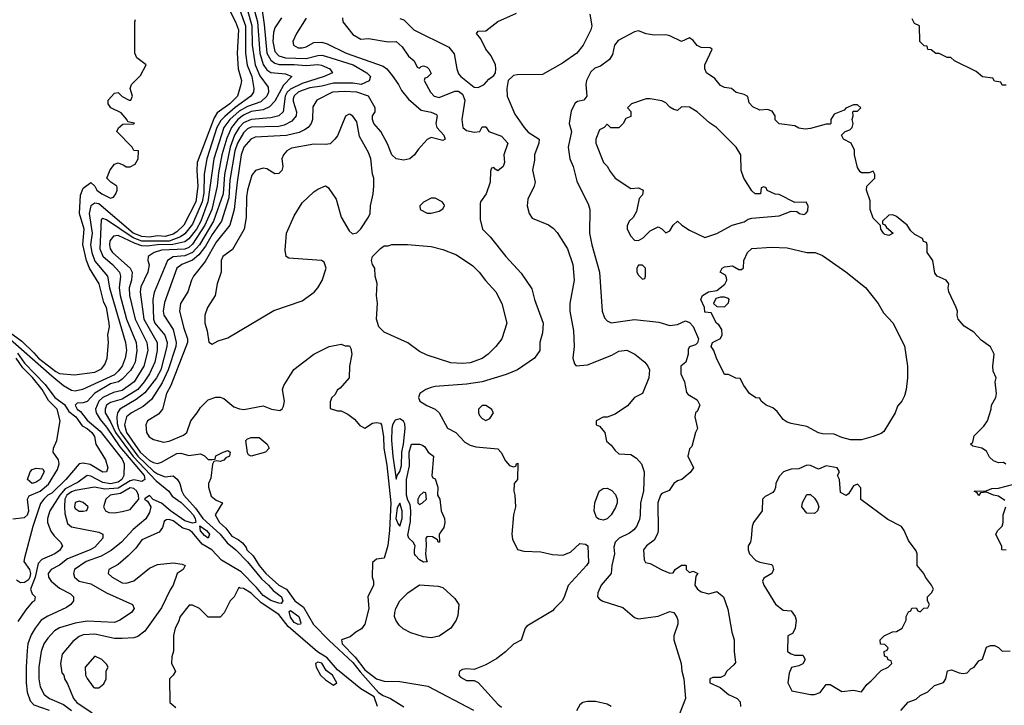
# Model space of a CAD drawing. Header units: inches. Extents: x 2348341 to 2479810, y 460419 to 613669.
# Tile 306 of 656: x 2354466 to 2359501, y 571755 to 575261. Entities that reach past the tile are written whole.
import ezdxf

# ---------------------------------------------------------------- set-up
doc = ezdxf.new("R2010")
doc.units = ezdxf.units.IN
doc.header["$MEASUREMENT"] = 0
doc.layers.add('C3557', color=7, linetype='Continuous')

msp = doc.modelspace()

# ---------------------------------------------------------------- linework, layer by layer
at = {"layer": 'C3557', "color": 2}
for points, elevation in [([(2355528.2, 575330), (2355570, 575250.7), (2355584.6, 575210), (2355578.3, 575090), (2355583, 575010), (2355599.3, 574950), (2355597.1, 574930), (2355579.5, 574870), (2355539.5, 574830), (2355476, 574784), (2355460.3, 574759.7), (2355373.7, 574530), (2355371.3, 574490), (2355376.5, 574410), (2355366.7, 574330), (2355304.4, 574210), (2355270, 574176.8), (2355250, 574164.4), (2355210, 574152.8), (2355170, 574155.3), (2355130, 574149.3), (2355090, 574152.2), (2355046.8, 574170), (2354870, 574319.1), (2354850, 574323.5), (2354830, 574309.3), (2354821.3, 574270), (2354836.5, 574170), (2354827.3, 574110), (2354835.2, 574070), (2354850, 574026), (2354914, 573950), (2354924.7, 573890), (2355007.2, 573610), (2355011.6, 573570), (2355005.7, 573530), (2354990.3, 573490), (2354970, 573463.5), (2354950, 573445.6), (2354786.8, 573370), (2354750, 573361.5), (2354730, 573364.5), (2354690, 573388.8), (2354630, 573438.9), (2354390, 573649.7)], 74), ([(2355660.2, 575330), (2355681.7, 575250), (2355694.5, 575090), (2355711.1, 575031.1), (2355730, 575004.4), (2355750, 574990.3), (2355824.4, 574984.4), (2355858, 574970), (2355814.2, 574925.8), (2355770, 574844.5), (2355743.9, 574816.1), (2355710, 574800.9), (2355650, 574791.5), (2355610, 574773.3), (2355580.7, 574750), (2355549.2, 574710), (2355524.7, 574655.3), (2355499.3, 574570), (2355482.7, 574477.3), (2355476.3, 574410), (2355447.6, 574290), (2355413.2, 574210), (2355350, 574113.7), (2355330, 574095.8), (2355310, 574088), (2355190, 574083.1), (2355153.4, 574070), (2355122, 574050), (2355121, 574030), (2355127.3, 574007.3), (2355121.6, 573970), (2355085.5, 573894.5), (2355082, 573870), (2355100.3, 573730), (2355168.9, 573610), (2355169.1, 573570), (2355156.1, 573510), (2355129, 573450), (2355102.8, 573410), (2355069.4, 573370.6), (2354990, 573320.8), (2354930, 573303.5), (2354910.4, 573290), (2354902, 573270), (2354902.8, 573250), (2354930, 573205.3), (2354955.8, 573150), (2355046.8, 573026.8), (2355163, 572903), (2355228, 572850), (2355245.5, 572825.5), (2355291.9, 572791.9), (2355333.8, 572750), (2355352.1, 572730), (2355362.3, 572710), (2355366, 572690), (2355350, 572686), (2355310, 572699.2), (2355236.3, 572750), (2355190, 572789.6), (2355148.4, 572808.4), (2355130, 572828), (2355107.1, 572812.9), (2355104.7, 572810), (2355118.8, 572798.8), (2355136, 572770), (2355130, 572742), (2355110, 572709.3), (2355046.4, 572653.6), (2354985.5, 572590), (2354933.7, 572546.3), (2354882.8, 572517.2), (2354805.5, 572490), (2354746.8, 572450), (2354740.7, 572430), (2354746, 572410), (2354770.4, 572390.4), (2354830, 572376.4), (2354910, 572330.4), (2355042, 572270), (2355051, 572250), (2355038, 572230), (2354978, 572190), (2354950, 572179.3), (2354810, 572186.3), (2354750, 572175.6), (2354668.7, 572151.3), (2354643.4, 572136.6), (2354610, 572098), (2354590, 572069.2), (2354575.8, 572030), (2354563.1, 571950), (2354563.1, 571890), (2354570.4, 571850), (2354590.3, 571810.3), (2354617.3, 571790), (2354690, 571759.3), (2354730, 571728.5)], 86), ([(2355702.3, 575330), (2355716.3, 575236.3), (2355730.2, 575090.2), (2355750, 575054.9), (2355770, 575039), (2355792, 575032), (2355870, 575031.8), (2355930, 575026), (2355990, 575031.4), (2356008.7, 575028.7), (2356051.3, 575010), (2356064.7, 574990), (2356022.8, 574970), (2355910, 574935.5), (2355850, 574905.6), (2355833.6, 574890), (2355822.9, 574870), (2355813.7, 574790), (2355790.6, 574770), (2355750, 574759.8), (2355650, 574750.8), (2355610, 574732.9), (2355587.3, 574710), (2355564.3, 574670), (2355541.3, 574610), (2355512.5, 574470), (2355505.4, 574370), (2355457.5, 574230), (2355385, 574110), (2355350, 574070.8), (2355310, 574053.2), (2355250, 574048.2), (2355221.6, 574030), (2355153.3, 573866.7), (2355146, 573830), (2355149.1, 573730), (2355157.4, 573710), (2355207.3, 573647.3), (2355219, 573610), (2355218.5, 573590), (2355186.9, 573470), (2355165.2, 573430), (2355106.4, 573353.6), (2355061.4, 573318.6), (2354977.1, 573270), (2354965.7, 573250), (2354961.8, 573230), (2354963.4, 573196.6), (2354970.9, 573170), (2354981.1, 573150), (2355069.5, 573030), (2355150, 572952.1), (2355170, 572938.2), (2355210, 572923.1), (2355250, 572928), (2355271.8, 572911.8), (2355284.9, 572890), (2355294, 572850), (2355305.3, 572830), (2355364.1, 572764.2), (2355402, 572710), (2355490.6, 572630.6), (2355526.8, 572586.8), (2355570.7, 572550.7), (2355630, 572488.9), (2355702, 572402), (2355738.5, 572370), (2355761.8, 572341.8), (2355803.8, 572310), (2355810.6, 572289.4), (2355803.6, 572276.4), (2355790, 572277), (2355750, 572291.6), (2355710, 572317.3), (2355677, 572357), (2355597.4, 572437.4), (2355497.4, 572497.4), (2355447.6, 572550), (2355399.6, 572579.6), (2355350, 572639.1), (2355330, 572652.7), (2355300.7, 572660.7), (2355250, 572698.5), (2355230, 572706), (2355215.5, 572704.5), (2355204.4, 572695.6), (2355195.2, 572664.8), (2355178.8, 572641.2), (2355090, 572600.9), (2355060.4, 572559.6), (2355020.9, 572519.1), (2354970, 572476), (2354922, 572450), (2354919.6, 572440.4), (2354918, 572430), (2354938, 572410), (2354990, 572382), (2355010, 572380.7), (2355050, 572391), (2355130, 572456), (2355170, 572476), (2355250, 572484.7), (2355296.9, 572476.9), (2355312, 572470), (2355302, 572450), (2355271.1, 572428.9), (2355250.6, 572370), (2355234.4, 572345.6), (2355190, 572253.2), (2355105.1, 572134.9), (2355070, 572106.6), (2355050, 572100.9), (2354990, 572096.2), (2354950, 572096.2), (2354850, 572118.7), (2354790, 572115.6), (2354770, 572107), (2354738.3, 572081.7), (2354683.5, 572016.5), (2354674.8, 571970), (2354681.4, 571921.4), (2354690.7, 571910), (2354694.8, 571890), (2354710, 571866), (2354740.3, 571790), (2354758, 571770), (2354836.2, 571716.2)], 90), ([(2355592.1, 575310), (2355619.7, 575230), (2355620.2, 575090), (2355629.3, 575029.3), (2355652.3, 574970), (2355662.4, 574910), (2355660.5, 574890), (2355648.4, 574870), (2355568.1, 574811.9), (2355513.9, 574766.1), (2355494.4, 574745.6), (2355474.3, 574710), (2355423.5, 574550), (2355409.4, 574470.6), (2355406.6, 574373.4), (2355398, 574330), (2355350, 574215.1), (2355310, 574166.6), (2355288.7, 574150), (2355230, 574128.9), (2355090, 574129.3), (2355045.4, 574145.4), (2354910, 574237.4), (2354890, 574245.2), (2354883.1, 574236.9), (2354875.3, 574090), (2354891.2, 574051.2), (2354939.5, 574010), (2354975.3, 573970), (2354981.1, 573950), (2354974, 573890), (2354979.1, 573850), (2355012.4, 573730), (2355062, 573610), (2355064.2, 573570), (2355055.6, 573510), (2355046.3, 573490), (2355031.9, 573468.1), (2354990, 573423), (2354970.2, 573409.8), (2354930, 573398.8), (2354850, 573351.1), (2354810, 573309.6), (2354790, 573301.6), (2354760.4, 573299.6), (2354748.7, 573290), (2354760.4, 573270), (2354777, 573257), (2354810, 573212.9), (2354876.5, 573156.5), (2354990, 573014), (2354999.5, 572990), (2354998.3, 572930), (2354988.8, 572910), (2354970, 572896.4), (2354930, 572887.3), (2354890, 572894.2), (2354830, 572927.1), (2354810, 572929.6), (2354764.5, 572895.5), (2354697.7, 572862.3), (2354670.2, 572830), (2354619.5, 572750), (2354608.4, 572710), (2354608.2, 572690), (2354625.3, 572645.3), (2354641.4, 572621.4), (2354674, 572590), (2354684, 572570), (2354670, 572546.6), (2354646, 572530), (2354578.3, 572501.7), (2354559.9, 572480.1), (2354544.2, 572410), (2354520.5, 572350), (2354530, 572324.7), (2354544.7, 572310), (2354542, 572290), (2354530, 572282), (2354496.7, 572243.3), (2354456.7, 572183.3)], 78), ([(2355630.1, 575310.1), (2355653.4, 575230), (2355653.8, 575130), (2355670.2, 575030), (2355694.2, 574974.2), (2355736.3, 574916.3), (2355737.4, 574890), (2355728.9, 574870), (2355698.3, 574841.7), (2355630, 574817.3), (2355587.3, 574792.7), (2355540.2, 574750), (2355509.3, 574710), (2355458.4, 574550), (2355427.2, 574330), (2355392.6, 574230), (2355370, 574189.8), (2355330, 574140.4), (2355310, 574126), (2355249.1, 574110.9), (2355170, 574110.4), (2355117.2, 574102.8), (2355090, 574105.4), (2355056.2, 574116.2), (2354970, 574156.8), (2354945.7, 574154.3), (2354927.2, 574130), (2354924.6, 574110), (2354928.8, 574090), (2354941.1, 574070), (2355030.2, 573990.2), (2355040.3, 573970), (2355037.4, 573930), (2355024.9, 573890), (2355026.5, 573850), (2355055.5, 573730), (2355116.5, 573610), (2355120.3, 573570), (2355100.3, 573490), (2355050.3, 573410), (2354990, 573364.8), (2354945.5, 573354.5), (2354890, 573328.4), (2354870.2, 573309.8), (2354854, 573270), (2354857.4, 573250), (2354876.5, 573216.5), (2354910, 573177), (2354977.3, 573077.3), (2355102.3, 572930), (2355104.9, 572910), (2355090, 572900.5), (2355050, 572908.7), (2355030, 572903.8), (2354970, 572865.9), (2354901.1, 572861), (2354849, 572871), (2354750, 572853.2), (2354730, 572846.6), (2354707.1, 572830), (2354696.2, 572810), (2354694, 572770), (2354696.9, 572736.9), (2354710, 572684.7), (2354730, 572667.7), (2354870, 572640.7), (2354891, 572630), (2354890.7, 572610), (2354850, 572564.2), (2354826.8, 572550), (2354710, 572504), (2354670, 572471.3), (2354627.3, 572450), (2354610.5, 572430), (2354613, 572410), (2354627.3, 572390), (2354670, 572353.7), (2354725.1, 572325.1), (2354740.7, 572310), (2354740.7, 572290), (2354726.8, 572270), (2354705.1, 572254.9), (2354608.9, 572211.1), (2354576.3, 572190), (2354544.9, 572150), (2354524.8, 572115.2), (2354506.7, 572070), (2354503.9, 572036.1), (2354498, 571950), (2354499.5, 571870), (2354503.1, 571823.1), (2354518.7, 571778.7), (2354538, 571758), (2354616.3, 571730)], 82), ([(2356410, 575267.3), (2356430, 575261), (2356481, 575210), (2356659.8, 575119.8), (2356687.1, 575087.1), (2356700.7, 575010), (2356710, 574984.7), (2356721, 574970), (2356790, 574916.3), (2356810, 574914), (2356841.2, 574930), (2356863.9, 574956.1), (2356890, 574976), (2356898, 574990), (2356900.9, 575010), (2356898, 575030), (2356876.3, 575076.3), (2356849.3, 575110), (2356823.1, 575163.1), (2356802, 575190), (2356810, 575202), (2356850, 575204.7), (2356910, 575251), (2357005.6, 575294.4)], 106), ([(2357381, 575290), (2357391, 575230), (2357386.8, 575210), (2357346.8, 575130), (2357314, 575090), (2357242, 575038), (2357138.4, 574981.6), (2357010, 574979.5), (2356990, 574975.1), (2356962.8, 574950), (2356957.3, 574910), (2356958.8, 574870), (2356997.3, 574777.3), (2357044.9, 574710), (2357066.3, 574686.3), (2357122.8, 574650), (2357120.7, 574630), (2357098.8, 574570), (2357098, 574542), (2357087.9, 574492.1), (2357101, 574430), (2357096, 574410), (2357063.6, 574343.6), (2357061, 574310), (2357071.3, 574270), (2357086.4, 574246.4), (2357170, 574211.3), (2357194.4, 574194.4), (2357213.7, 574173.7), (2357267.3, 574090), (2357294, 574010), (2357301, 573930), (2357278.8, 573810), (2357278.8, 573770), (2357297.3, 573670), (2357300.7, 573590), (2357294.8, 573530), (2357302, 573502), (2357311.1, 573491.1), (2357370, 573496.3), (2357494.2, 573545.8), (2357530, 573566), (2357570, 573571), (2357610.6, 573550.6), (2357662, 573510), (2357678, 573490), (2357686, 573470), (2357682.8, 573430), (2357651.1, 573348.9), (2357610, 573328.7), (2357573, 573287), (2357510, 573244), (2357470, 573228.7), (2357450, 573228.7), (2357414, 573210), (2357414, 573190), (2357430, 573182), (2357458, 573150), (2357466, 573106), (2357490, 573084.7), (2357510, 573058), (2357530, 573041), (2357590, 573038), (2357619.8, 573019.8), (2357644.7, 572990), (2357658.8, 572950), (2357654.9, 572850), (2357640.5, 572790), (2357639.3, 572730), (2357634.4, 572705.6), (2357619.1, 572670), (2357606.6, 572653.4), (2357584.4, 572635.6), (2357530.8, 572610), (2357510.6, 572590), (2357503.4, 572563.4), (2357507.7, 572530), (2357493.4, 572470), (2357490.8, 572430), (2357439.3, 572370), (2357422.8, 572330), (2357421, 572310), (2357430, 572298), (2357447.5, 572287.5), (2357550, 572254.8), (2357610, 572204.7), (2357630, 572198), (2357730, 572211.3), (2357790, 572234.8), (2357810.7, 572230.7), (2357826.4, 572206.4), (2357831, 572190), (2357831, 572170), (2357811, 572110), (2357810.8, 572090), (2357847.3, 571970), (2357850.8, 571930), (2357862, 571890), (2357870.5, 571790.5), (2357830.7, 571689.3)], 106), ([(2354370, 573696.2), (2354476.5, 573616.5), (2354538.2, 573558.2), (2354561.4, 573530), (2354650, 573462.3), (2354670, 573451.5), (2354745.6, 573445.6), (2354850, 573458.4), (2354883.4, 573476.6), (2354901.4, 573498.6), (2354913.4, 573530), (2354920.5, 573610), (2354916.3, 573650), (2354925.5, 573690), (2354923.8, 573710), (2354910.4, 573789.6), (2354895.8, 573815.8), (2354871.6, 573910), (2354822.3, 573990), (2354806.5, 574030), (2354788.7, 574111.3), (2354794.7, 574190), (2354771.7, 574270), (2354775.8, 574364.2), (2354790, 574399), (2354830, 574428.7), (2354850, 574409), (2354860.9, 574390), (2354886, 574370), (2354930, 574348), (2354946, 574354), (2354958, 574370), (2354964.7, 574390), (2354963.6, 574403.6), (2354962, 574410), (2354932, 574430), (2354912, 574450), (2354927.5, 574492.5), (2354950, 574522), (2354970, 574528.7), (2354998, 574518), (2355010, 574508), (2355030, 574508), (2355056.9, 574523.1), (2355072, 574550), (2355074, 574590), (2355050, 574592), (2355041, 574610), (2354962, 574690), (2354971.6, 574708.4), (2354992.7, 574727.3), (2355050, 574728), (2355052.7, 574732.7), (2355018, 574738), (2355014, 574750), (2354984.7, 574784.7), (2354932, 574810), (2354918, 574830), (2354918, 574850), (2354950, 574886), (2354970, 574888), (2354990, 574868), (2355026, 574850), (2355034, 574850), (2355042, 574870), (2355031.3, 574910), (2355038, 574930), (2355083.5, 574976.5), (2355112, 575030), (2355065.4, 575065.4), (2355054, 575090), (2355054, 575250), (2355058, 575262)], 70), ([(2355804, 575270), (2355770, 575219), (2355763.8, 575196.2), (2355760.3, 575150), (2355770, 575099.1), (2355790, 575076), (2355825.4, 575065.4), (2355930, 575062.9), (2355990, 575077.3), (2356010, 575079.6), (2356030, 575075.2), (2356170.6, 575030), (2356240.7, 574990), (2356259.1, 574970), (2356251.9, 574948.1), (2356211.3, 574930), (2356170, 574936.4), (2356070, 574936.5), (2356010, 574920.9), (2355950, 574913.3), (2355910, 574898.8), (2355890.4, 574890), (2355870, 574871.3), (2355864.1, 574855.9), (2355863.7, 574843.7), (2355881.3, 574790), (2355879.3, 574770), (2355857.3, 574742.7), (2355818.6, 574721.4), (2355790, 574714.8), (2355650, 574710.8), (2355630, 574702.3), (2355610, 574683), (2355578.9, 574630), (2355565.7, 574590), (2355540.1, 574439.9), (2355535.8, 574350), (2355496.9, 574230), (2355450, 574163.5), (2355416.2, 574103.8), (2355382, 574058), (2355350, 574030.8), (2355294, 574010), (2355268.5, 573990), (2355205.4, 573814.6), (2355199.5, 573770), (2355203.1, 573750), (2355250, 573677.3), (2355266.5, 573610), (2355264.4, 573590), (2355225.4, 573470), (2355195.1, 573404.9), (2355140.2, 573319.8), (2355096.9, 573283.1), (2355038, 573250), (2355012.7, 573230), (2355001.5, 573190), (2355012.7, 573150), (2355082.3, 573050), (2355130, 573007.1), (2355150, 572997), (2355170, 572992.4), (2355190, 572998.4), (2355270, 573043), (2355290, 573044.9), (2355330, 573033), (2355390, 573041), (2355411, 573031), (2355430, 573012), (2355450, 573012), (2355466, 573014), (2355468.9, 573031.1), (2355506, 573050), (2355530, 573058), (2355542, 573050), (2355538, 573030), (2355519.6, 573020.4), (2355510, 573009.2), (2355490, 573002), (2355474, 573006), (2355458, 573002), (2355452, 572988), (2355442.8, 572917.2), (2355431.3, 572890), (2355431.6, 572871.6), (2355444, 572824), (2355470, 572804.7), (2355502, 572790), (2355466, 572730), (2355488, 572690), (2355520.5, 572660.5), (2355550, 572620.7), (2355583.4, 572603.4), (2355605.8, 572585.8), (2355623, 572563), (2355626.4, 572550), (2355658.9, 572518.9), (2355690.6, 572470), (2355723.6, 572430), (2355790, 572370.4), (2355829.3, 572349.3), (2355873.4, 572290), (2355917.4, 572257.4), (2355968.3, 572168.3), (2356047.4, 572087.4), (2356170, 571975), (2356206.2, 571926.2), (2356300.3, 571820.3), (2356324.7, 571804.7), (2356361, 571790), (2356430, 571746.8)], 94), ([(2355930, 575268.7), (2355880.7, 575190), (2355862.8, 575150), (2355866, 575130), (2355890, 575117.3), (2355910, 575117.3), (2355930, 575122.8), (2355970, 575144.9), (2356010, 575145.5), (2356037.3, 575137.3), (2356134.8, 575090), (2356323.7, 575023.7), (2356342.8, 575010), (2356370, 574976), (2356402.8, 574930), (2356418.5, 574898.5), (2356454.2, 574854.2), (2356518, 574798), (2356570, 574788), (2356596.4, 574776.4), (2356600.7, 574770), (2356594, 574730), (2356598.8, 574710), (2356634.8, 574670), (2356642, 574650), (2356630, 574644), (2356570, 574659), (2356550, 574649.2), (2356502.8, 574597.2), (2356484, 574570), (2356461, 574550), (2356430, 574542), (2356390, 574549.4), (2356369.4, 574570), (2356346.3, 574626.3), (2356312.7, 574690), (2356277, 574730), (2356269.7, 574750), (2356269.6, 574770), (2356282.7, 574790), (2356283.7, 574810), (2356250, 574869.2), (2356190, 574889.7), (2356125.9, 574894.1), (2356066, 574890), (2355984.7, 574850), (2355964.9, 574815.1), (2355963, 574750), (2355956.3, 574730), (2355940.7, 574710), (2355922.6, 574697.4), (2355895.1, 574684.9), (2355830, 574669.7), (2355670, 574659.6), (2355648.2, 574650), (2355612.2, 574610), (2355599, 574570), (2355577.8, 574430), (2355562.8, 574290), (2355539.5, 574210), (2355470, 574122.9), (2355414.7, 574025.3), (2355354.8, 573950), (2355344, 573930), (2355324.9, 573870), (2355288, 573810), (2355283, 573770), (2355304.5, 573684.5), (2355323.7, 573630), (2355323.7, 573610), (2355238, 573390), (2355216.4, 573350), (2355196.3, 573270), (2355176, 573244), (2355118.8, 573210), (2355110.6, 573190), (2355114, 573150), (2355128.4, 573128.4), (2355150, 573114), (2355201.1, 573101.1), (2355230, 573106.4), (2355303.3, 573136.7), (2355321.2, 573150), (2355341.2, 573210), (2355374, 573250), (2355390, 573278), (2355430, 573318), (2355469.1, 573330.9), (2355490, 573331), (2355510, 573324.7), (2355561.4, 573281.4), (2355590, 573270.8), (2355612.5, 573267.5), (2355710, 573286), (2355754, 573270), (2355796.4, 573263.6), (2355808.4, 573271.6), (2355815.3, 573284.7), (2355819, 573310), (2355809.3, 573370), (2355816, 573390), (2355866.8, 573473.2), (2355970, 573550.8), (2356048, 573590), (2356110, 573602), (2356130, 573594), (2356152.7, 573592.7), (2356159.6, 573579.6), (2356164.7, 573550), (2356152, 573490), (2356151.3, 573430), (2356103.6, 573376.4), (2356091.6, 573368.4), (2356076.9, 573343.1), (2356062, 573330), (2356052.7, 573307.3), (2356052.7, 573272.7), (2356090, 573261), (2356110, 573261), (2356144.5, 573244.5), (2356178, 573218), (2356205.4, 573185.4), (2356230, 573172), (2356270, 573198), (2356290, 573202), (2356310, 573198), (2356316, 573190), (2356326.8, 573130), (2356327.7, 573070), (2356343.6, 572983.6), (2356363.2, 572790), (2356357.5, 572650), (2356348.1, 572571.9), (2356330, 572508), (2356290, 572502), (2356270, 572486), (2356267.3, 572410), (2356274.8, 572390), (2356274.8, 572370), (2356246, 572310), (2356251.3, 572250), (2356231, 572170), (2356213.7, 572146.3), (2356184.7, 572130), (2356154.9, 572105.1), (2356112, 572090), (2356115.5, 572070), (2356181.9, 572001.9), (2356230, 571937.5), (2356290, 571890.3), (2356330, 571879.1), (2356410, 571877.3), (2356552.5, 571852.5), (2356786.8, 571730)], 98), ([(2356116, 575270), (2356118, 575250), (2356170, 575186), (2356210, 575161), (2356250, 575164.7), (2356350, 575148), (2356390.8, 575150), (2356421.7, 575121.7), (2356453.7, 575073.7), (2356482, 575050), (2356498, 575018), (2356510, 575014), (2356518, 575022), (2356530, 575024.7), (2356550, 575018), (2356558, 575010), (2356570, 574986), (2356550, 574966), (2356538, 574962), (2356534, 574950), (2356566, 574890), (2356584.7, 574870), (2356610, 574863), (2356690, 574896.4), (2356710, 574896.4), (2356730, 574881), (2356741.6, 574850), (2356726.8, 574750), (2356731, 574710), (2356750, 574694.8), (2356790, 574685.5), (2356818, 574690), (2356830, 574714), (2356850, 574714), (2356864.7, 574690), (2356930, 574664.7), (2356961, 574630), (2356942, 574570), (2356944.7, 574530), (2356938, 574510), (2356910, 574488.7), (2356896.4, 574496.4), (2356890, 574506), (2356878, 574502), (2356872.7, 574487.3), (2356871.3, 574430), (2356851.3, 574370), (2356822, 574330), (2356819.6, 574320.4), (2356819.6, 574239.6), (2356832, 574190), (2356871.3, 574150), (2356951.3, 574050), (2357030, 573964.7), (2357084.5, 573884.5), (2357098.8, 573830), (2357142.8, 573710), (2357139.8, 573660.2), (2357126, 573610), (2357124.7, 573570), (2357098, 573530), (2357012, 573470), (2356953.7, 573446.3), (2356830.4, 573409.6), (2356750, 573397), (2356590, 573386), (2356570, 573381.2), (2356542, 573370), (2356512, 573350), (2356504.7, 573330), (2356511.3, 573310), (2356548.1, 573288.1), (2356590.3, 573270.3), (2356610.3, 573250.3), (2356652.7, 573172.7), (2356696, 573150), (2356741.3, 573101.3), (2356770, 573084.9), (2356797.5, 573077.5), (2356910, 573066), (2356927.9, 573047.9), (2356950, 573004.7), (2356970, 572982), (2356990, 572974), (2357002, 572978), (2357006, 572990), (2357012.7, 572992.7), (2357012, 572910), (2356994, 572890), (2356992, 572850), (2356998, 572830), (2357001, 572770), (2356991, 572730), (2356982, 572630), (2356985.5, 572605.5), (2357011.3, 572551.3), (2357042.8, 572542.8), (2357130, 572540.7), (2357190, 572526.8), (2357243.5, 572523.5), (2357281.5, 572538.5), (2357330, 572582), (2357359.6, 572579.6), (2357371.3, 572570), (2357374.4, 572485.6), (2357364.7, 572470), (2357270, 572368.7), (2357250, 572308.7), (2357238.8, 572290), (2357201, 572250), (2357190, 572239), (2357059.8, 572160.2), (2357050.8, 572149.2), (2357030, 572088), (2356990, 572068.7), (2356950, 572028.7), (2356905.4, 571994.6), (2356850, 571962), (2356790, 571938), (2356750, 571942), (2356730, 571938), (2356714, 571930), (2356712, 571910), (2356719.6, 571899.6), (2356750, 571882), (2356790, 571882), (2356810, 571872), (2356910, 571761), (2356930, 571745.5)], 102), ([(2359510, 574926), (2359490, 574926), (2359482, 574942), (2359450, 574946), (2359442, 574962), (2359388.4, 574968.4), (2359356.4, 574996.4), (2359246, 575050), (2359227.3, 575067.3), (2359208.4, 575068.4), (2359167.3, 575087.3), (2359150, 575088), (2359127.3, 575107.3), (2359110, 575108), (2359106, 575126), (2359090, 575128), (2359068, 575150), (2359066, 575230), (2359042, 575242), (2359030, 575266)], 106), ([(2359508.4, 572988.4), (2359496.4, 572996.4), (2359470, 572995.3), (2359444.7, 573004.7), (2359424.7, 573024.7), (2359410, 573055.3), (2359386, 573070), (2359340.4, 573080.4), (2359328, 573090), (2359339, 573101), (2359346.3, 573133.7), (2359396.5, 573183.5), (2359415.3, 573210), (2359434, 573270), (2359435.3, 573290), (2359457.2, 573330), (2359461.2, 573350), (2359454, 573410), (2359459, 573430), (2359443.7, 573463.7), (2359441.2, 573490), (2359449, 573550), (2359429.1, 573589.1), (2359382.5, 573622.5), (2359344.1, 573664.1), (2359294.8, 573694.8), (2359264, 573730), (2359259, 573750), (2359261.2, 573770), (2359255.1, 573790), (2359217.2, 573870), (2359213.2, 573890), (2359217.2, 573910), (2359204, 573930), (2359158, 573950), (2359144.7, 573964.7), (2359135.3, 574030), (2359106, 574070), (2359106, 574110), (2359102, 574122), (2359087.3, 574127.3), (2359082, 574142), (2359043.1, 574163.1), (2359022, 574182), (2359004, 574210), (2358950, 574255.1), (2358930, 574263.7), (2358910, 574261.2), (2358878, 574230), (2358878, 574218), (2358890, 574212), (2358898, 574198), (2358932, 574170), (2358910, 574158), (2358890, 574162), (2358882, 574170), (2358868.7, 574190), (2358868, 574208), (2358830, 574246), (2358815.3, 574290), (2358814.6, 574334.6), (2358795.3, 574390), (2358798, 574410), (2358838, 574450), (2358838, 574470), (2358830, 574486), (2358810, 574478), (2358770, 574478), (2358763.1, 574483.1), (2358750, 574506), (2358735.3, 574570), (2358734.6, 574594.6), (2358718, 574630), (2358678, 574650), (2358668, 574670), (2358686, 574690), (2358710, 574698), (2358722, 574710), (2358728, 574730), (2358722, 574750), (2358728, 574770), (2358726, 574790), (2358730, 574794), (2358750, 574794), (2358766, 574810), (2358750, 574826), (2358730, 574826), (2358690, 574808), (2358681, 574799), (2358630, 574778), (2358614, 574750), (2358614, 574730), (2358610, 574726), (2358590, 574726), (2358510, 574704), (2358482, 574702), (2358450, 574706), (2358430, 574718), (2358350, 574728), (2358329, 574749), (2358328, 574770), (2358314, 574794), (2358290, 574802), (2358250, 574798), (2358214.6, 574814.6), (2358195.3, 574835.3), (2358188.4, 574868.4), (2358170, 574878), (2358130, 574888), (2358106, 574910), (2358070, 574914), (2358050, 574924), (2358020.4, 574960.4), (2357978, 574990), (2357969.1, 575009.1), (2357969.1, 575030.9), (2358006, 575110), (2357996.4, 575116.4), (2357950, 575119), (2357930, 575129), (2357910, 575155.3), (2357890, 575168), (2357850, 575148.7), (2357790, 575179), (2357770, 575184), (2357710, 575182.7), (2357669.5, 575189.5), (2357630, 575204), (2357610, 575199), (2357525.8, 575154.2), (2357506.8, 575130), (2357496.8, 575083.2), (2357482, 575058), (2357436.3, 575023.7), (2357406.2, 575013.8), (2357386.2, 574993.8), (2357364, 574950), (2357360.7, 574930), (2357366, 574870), (2357350, 574849), (2357318, 574842), (2357305.4, 574834.6), (2357285.4, 574794.6), (2357276, 574730), (2357286.8, 574690), (2357270.7, 574610), (2357278.8, 574550), (2357296, 574510), (2357315.3, 574435.3), (2357374.4, 574314.4), (2357381, 574290), (2357378.8, 574170), (2357390.8, 574110), (2357430.7, 573970), (2357444.7, 573770), (2357456.9, 573736.9), (2357470, 573722), (2357490, 573711.3), (2357610, 573727.3), (2357734.4, 573714.4), (2357790, 573698), (2357830, 573702), (2357870, 573722), (2357890, 573712), (2357910, 573692), (2357937.3, 573630), (2357930.9, 573609.1), (2357921, 573599), (2357891.3, 573588.7), (2357883.6, 573576.4), (2357884.7, 573550), (2357871.3, 573510), (2357846.8, 573490), (2357846.8, 573450), (2357864.7, 573410), (2357875.3, 573355.3), (2357884.5, 573344.5), (2357930, 573318), (2357942.8, 573290), (2357930, 573258), (2357922, 573250), (2357918, 573230), (2357932, 573170), (2357922, 573150), (2357902, 573078), (2357890, 573066), (2357882, 573030), (2357911, 572970), (2357894.4, 572945.6), (2357852, 572910), (2357830, 572904), (2357810.6, 572889.4), (2357786, 572854), (2357750, 572839), (2357742.8, 572830), (2357728.4, 572790), (2357730.7, 572650), (2357727.5, 572632.5), (2357710, 572599), (2357671, 572570), (2357656, 572550), (2357659.6, 572499.6), (2357666, 572486), (2357690, 572481), (2357750, 572447.3), (2357790, 572431.3), (2357808, 572432), (2357818, 572450), (2357850, 572472), (2357870, 572472), (2357874, 572470), (2357874, 572450), (2357890, 572434), (2357910, 572442), (2357934, 572430), (2357923.6, 572416.4), (2357918.8, 572370), (2357931.3, 572350), (2357950, 572336), (2357990, 572324.7), (2358030, 572338), (2358064.7, 572310), (2358087.5, 572247.5), (2358107.3, 572130), (2358119.1, 572090), (2358118.8, 572030), (2358125.4, 571974.6), (2358118, 571962), (2358082, 571930), (2358070, 571908), (2358050, 571898), (2358010, 571898), (2357994, 571890), (2357994, 571870), (2358046.8, 571846.8), (2358090, 571811.3), (2358134, 571790), (2358150, 571774), (2358152, 571750)], 110), ([(2354430, 572708.7), (2354490, 572716.2), (2354505.5, 572730), (2354512.9, 572750), (2354505.5, 572810), (2354513.8, 572826.2), (2354570, 572849.8), (2354613.7, 572886.3), (2354659.6, 572960.4), (2354668.1, 572990), (2354664.7, 573010), (2354636.4, 573050), (2354638.9, 573070), (2354655.8, 573110), (2354672.7, 573210), (2354657.1, 573270), (2354613.2, 573313.2), (2354580.2, 573370), (2354530.8, 573430.8), (2354481.5, 573481.5), (2354447.9, 573530)], 70), ([(2354455.3, 573555.3), (2354490, 573504.8), (2354595.7, 573395.7), (2354645.2, 573330), (2354694.2, 573294.2), (2354717.6, 573257.6), (2354752.7, 573230), (2354784.8, 573184.8), (2354810, 573171.3), (2354834.6, 573150), (2354848, 573130), (2354855.5, 573090), (2354904.9, 573010), (2354916.3, 572970), (2354910, 572949.2), (2354890, 572947), (2354826.1, 572986.1), (2354790, 572993.3), (2354770.3, 572989.7), (2354702.4, 572910), (2354630, 572840.5), (2354610.2, 572829.8), (2354588.4, 572810), (2354572.8, 572787.2), (2354533.7, 572670), (2354490.4, 572510), (2354487.7, 572490), (2354516.3, 572450), (2354520.8, 572430), (2354517.4, 572410), (2354510, 572397.8), (2354490, 572382.9), (2354470, 572382), (2354450, 572395.6)], 74), ([(2359502.7, 572802.7), (2359470, 572825.2), (2359446, 572830), (2359410, 572846), (2359378, 572842), (2359370, 572828.7), (2359362, 572842), (2359346, 572850), (2359408.4, 572851.6), (2359436.4, 572863.6), (2359470, 572866), (2359550, 572886)], 110), ([(2359510, 572548), (2359488, 572550), (2359487.3, 572567.3), (2359458, 572630), (2359468, 572650), (2359488.9, 572671.1), (2359495.3, 572690), (2359494, 572730), (2359509.1, 572770.9)], 110), ([(2356296, 571750), (2356278.3, 571798.3), (2356210, 571839.3), (2356090, 571936.8), (2356037.7, 571997.7), (2355988.2, 572028.2), (2355838.6, 572158.6), (2355790, 572219.7), (2355700, 572280), (2355650, 572329.5), (2355610, 572352.3), (2355593.6, 572353.6), (2355590, 572358), (2355585.4, 572354.6), (2355562, 572310), (2355542, 572290), (2355511.6, 572228.4), (2355490, 572206), (2355430, 572206), (2355386, 572250), (2355350, 572268), (2355332.7, 572267.3), (2355286, 572210), (2355278, 572182), (2355261, 572150), (2355251.6, 572111.6), (2355251.6, 572031.6), (2355243.6, 572003.6), (2355242, 571970), (2355262, 571930), (2355251.3, 571908.7), (2355232, 571890), (2355234, 571770), (2355263.6, 571743.6)], 94), ([(2358971.7, 571728.3), (2359009.4, 571770.6), (2359050, 571786.8), (2359070, 571806), (2359110, 571824.7), (2359144.1, 571855.9), (2359190, 571872), (2359202, 571890), (2359210, 571931), (2359230, 571936), (2359270, 571921), (2359290, 571918), (2359310, 571922), (2359330, 571942), (2359346, 571950), (2359370, 571982), (2359388.4, 571991.6), (2359410, 572052), (2359430, 572062), (2359450, 572062), (2359470.9, 572050.9), (2359490, 572032), (2359530, 572034)], 110), ([(2357490, 571749.4), (2357470, 571761.6), (2357410, 571775.6), (2357370, 571775.1), (2357346, 571770), (2357330, 571757.2), (2357312.9, 571727.1)], 106)]:
    msp.add_lwpolyline(points, dxfattribs=dict(at, elevation=elevation))
for points, elevation in [([(2357690, 574857.2), (2357670, 574857.2), (2357594, 574830), (2357574, 574810), (2357591.1, 574791.1), (2357590, 574766), (2357564.7, 574755.3), (2357552, 574730), (2357530, 574708.7), (2357488.4, 574708.4), (2357470, 574726), (2357454, 574710), (2357430, 574698), (2357411, 574650), (2357411, 574630), (2357451.1, 574531.1), (2357470, 574512), (2357484.5, 574484.5), (2357510, 574451.3), (2357590, 574398), (2357630, 574402), (2357654, 574390), (2357650, 574366), (2357632.7, 574347.3), (2357619.6, 574280.4), (2357602, 574250), (2357582, 574230), (2357572.7, 574207.3), (2357572, 574190), (2357590, 574154), (2357610, 574134), (2357630, 574132), (2357654.6, 574145.4), (2357690, 574182), (2357730, 574202), (2357750, 574192), (2357770, 574172), (2357790, 574182), (2357808, 574210), (2357830, 574231.3), (2357852, 574210), (2357890, 574184.7), (2357970, 574146.8), (2358030, 574167.3), (2358109.3, 574210.7), (2358170, 574227.3), (2358190, 574241), (2358210, 574246), (2358350, 574258), (2358410, 574282), (2358439.6, 574279.6), (2358454, 574270), (2358475.3, 574264.7), (2358486, 574270), (2358496.4, 574283.6), (2358498, 574310), (2358487.3, 574327.3), (2358430, 574326), (2358350, 574368), (2358328.4, 574368.4), (2358287.3, 574387.3), (2358282, 574402), (2358270, 574406), (2358258, 574402), (2358254, 574370), (2358226, 574370), (2358210, 574386), (2358168.7, 574450), (2358155.3, 574490), (2358154, 574570), (2358129, 574610), (2358028.7, 574710), (2357992.9, 574732.9), (2357930, 574789.2), (2357890, 574813.2), (2357850, 574815.3), (2357830, 574797.2), (2357810, 574801.2), (2357790, 574814), (2357770, 574836), (2357750, 574846)], 114), ([(2356150, 574778), (2356131.6, 574768.4), (2356090, 574668), (2356078, 574650), (2356053.2, 574626.8), (2356030, 574622.7), (2355970, 574624.5), (2355855.2, 574604.8), (2355831, 574590), (2355814.8, 574570), (2355806.8, 574550), (2355810.7, 574510), (2355806, 574490), (2355790, 574474), (2355770, 574473.2), (2355730, 574499), (2355710, 574501.2), (2355670.7, 574489.3), (2355653.4, 574466.6), (2355630.3, 574389.7), (2355624.8, 574355.2), (2355623, 574250), (2355614, 574190), (2355553.2, 574086.8), (2355504, 574050), (2355496, 574030), (2355496, 573970), (2355474.8, 573910), (2355466, 573850), (2355426, 573790), (2355412, 573750), (2355412, 573710), (2355424.7, 573670), (2355432.7, 573612.7), (2355450, 573602), (2355481.2, 573618.8), (2355530, 573634.8), (2355765.6, 573774.4), (2355910, 573822.8), (2355972.3, 573867.7), (2355989.5, 573890.5), (2356011.9, 573928.1), (2356033.2, 573990), (2356022, 574022), (2356008.9, 574028.9), (2355841.2, 574041.2), (2355828.7, 574050), (2355822.7, 574082.7), (2355829.6, 574170), (2355870, 574258.8), (2355910, 574324), (2355970, 574380.7), (2355990, 574394.8), (2356030, 574411.3), (2356043.6, 574403.6), (2356084, 574344), (2356110, 574252), (2356150, 574182), (2356166.8, 574166.8), (2356190, 574171.3), (2356210, 574191.3), (2356250, 574252), (2356257.2, 574270), (2356259.3, 574310), (2356273.2, 574370), (2356276, 574410), (2356276, 574450), (2356269.4, 574470.6), (2356260.9, 574550), (2356250, 574582), (2356203.3, 574663.3), (2356190, 574738), (2356170, 574768), (2356156.4, 574776.4)], 102), ([(2356590, 574348), (2356570, 574348), (2356530, 574328), (2356512, 574310), (2356514, 574290), (2356550, 574272), (2356570, 574272), (2356610, 574282), (2356630, 574294), (2356638, 574310), (2356636.4, 574316.4), (2356626, 574330)], 102), ([(2356730, 573502.7), (2356670, 573506), (2356550, 573545.2), (2356510, 573565.2), (2356450, 573609.2), (2356330, 573664), (2356302, 573690), (2356289.5, 573729.5), (2356295.1, 573810), (2356289.4, 573850), (2356292.9, 573912.9), (2356284, 573950), (2356282, 573990), (2356269.3, 574009.3), (2356264, 574030), (2356269.4, 574050.6), (2356310, 574091.3), (2356330, 574104.7), (2356350, 574104.7), (2356369.1, 574110.9), (2356449.1, 574110.9), (2356570, 574100.7), (2356630, 574086.8), (2356698.5, 574058.5), (2356782.5, 574002.5), (2356816, 573970), (2356847.5, 573927.5), (2356901, 573870), (2356930.6, 573810.6), (2356956, 573710), (2356931, 573630), (2356901, 573590), (2356861, 573550), (2356830, 573529.3), (2356770, 573506.6)], 98), ([(2358713.2, 573113.2), (2358670, 573124), (2358630, 573142), (2358570, 573144), (2358551.1, 573148.9), (2358490, 573181.2), (2358410, 573196), (2358390, 573203.7), (2358370, 573217.2), (2358338.3, 573258.3), (2358316.9, 573276.9), (2358282, 573290), (2358258, 573310), (2358250, 573326), (2358230, 573328), (2358198, 573350), (2358168, 573390), (2358150, 573426), (2358128.4, 573428.4), (2358090, 573446), (2358070, 573446), (2358029, 573530), (2358015.3, 573570), (2358002, 573590), (2358008, 573610), (2358049, 573631), (2358058, 573650), (2358056.4, 573676.4), (2358040.2, 573700.2), (2358028, 573710), (2358002, 573762), (2357970, 573766), (2357968, 573790), (2357949, 573830), (2357958, 573850), (2357988, 573870), (2358030, 573876), (2358071.6, 573908.4), (2358081.2, 573930), (2358080.4, 573940.4), (2358074, 573954), (2358048, 573970), (2358058, 573990), (2358070, 573998), (2358110, 574002), (2358143.6, 573983.6), (2358156.4, 573983.6), (2358167.3, 573992.7), (2358168, 574030), (2358188, 574070), (2358210, 574091.3), (2358310, 574098), (2358390, 574094.8), (2358490, 574071), (2358534, 574070), (2358570, 574054.8), (2358690, 573971), (2358790, 573892), (2358856, 573810), (2358882, 573762), (2358930.9, 573710.9), (2358990, 573594), (2359006, 573490), (2359006, 573430), (2358998.8, 573370), (2358990, 573338), (2358976, 573310), (2358954.4, 573285.6), (2358942.8, 573250), (2358884, 573156), (2358870, 573145.2), (2358830, 573129.2), (2358770, 573113.2)], 110), ([(2357650, 574006), (2357630, 574006), (2357622, 573990), (2357622, 573970), (2357630, 573954), (2357650, 573934), (2357662, 573938), (2357666, 573950), (2357666, 573990)], 114), ([(2358070, 573842), (2358050, 573842), (2358025.4, 573834.6), (2358014, 573810), (2358030, 573794), (2358070, 573792), (2358090, 573814), (2358094, 573830), (2358090, 573835.3)], 110), ([(2356850, 573288), (2356830, 573288), (2356812, 573270), (2356811.3, 573250), (2356816.9, 573236.9), (2356830, 573222), (2356850, 573212), (2356870, 573222), (2356888, 573250), (2356878, 573270)], 106), ([(2356410, 573219.8), (2356386.1, 573213.9), (2356372.8, 573190), (2356369.3, 573170), (2356367.1, 573110), (2356373, 573030), (2356390, 572911.3), (2356395.6, 572930), (2356410, 572950.7), (2356418, 572982), (2356419.4, 573050), (2356429.1, 573090.9), (2356437.3, 573170), (2356435, 573195), (2356427.5, 573207.5)], 102), ([(2355650, 573029.3), (2355636.4, 573036.4), (2355630, 573046), (2355622, 573110), (2355630, 573118), (2355650, 573124.7), (2355690, 573124.7), (2355730.7, 573090.7), (2355742, 573070), (2355722, 573050)], 94), ([(2356606, 572590), (2356602, 572602), (2356576.4, 572616.4), (2356550, 572618), (2356542, 572610), (2356544.7, 572570), (2356541, 572530), (2356543.6, 572503.6), (2356550, 572488.7), (2356530, 572488), (2356510, 572499), (2356490, 572522), (2356485.2, 572530), (2356484, 572550), (2356488.7, 572570), (2356478, 572590), (2356455.3, 572610), (2356450, 572626), (2356464.7, 572695.3), (2356466.3, 572750), (2356462, 572782), (2356450, 572804), (2356443.1, 572830), (2356443.5, 572910), (2356459.7, 572980.3), (2356457, 573050), (2356470, 573091), (2356510, 573091.3), (2356525.4, 573085.4), (2356536.9, 573076.9), (2356554, 573050), (2356582, 573030), (2356574, 572930), (2356578, 572918), (2356590, 572914), (2356604.7, 572870), (2356602, 572830), (2356614.8, 572810), (2356620.7, 572750), (2356637.1, 572710), (2356639.3, 572690), (2356634.9, 572665.1), (2356611.3, 572630), (2356612, 572590)], 98), ([(2354530, 572889.7), (2354505.2, 572910), (2354519.3, 572950), (2354530, 572960.7), (2354550, 572967.7), (2354584.7, 572964.7), (2354590.5, 572950), (2354570.4, 572910), (2354550, 572896)], 66), ([(2358490, 572984), (2358450, 572965.2), (2358410, 572962), (2358385.4, 572954.6), (2358371.6, 572948.4), (2358350, 572926), (2358332, 572890), (2358331.1, 572868.9), (2358325.4, 572854.6), (2358316.9, 572843.1), (2358276.9, 572823.1), (2358264.7, 572810), (2358262, 572750), (2358218, 572690), (2358211.1, 572668.9), (2358206.8, 572610), (2358202.8, 572590), (2358191.3, 572570), (2358191.3, 572550), (2358198, 572530), (2358230, 572496), (2358250, 572486.8), (2358310, 572476), (2358316, 572470), (2358321, 572450), (2358311.3, 572430), (2358270, 572406), (2358264.7, 572390), (2358271.3, 572370), (2358330, 572272), (2358370, 572242), (2358410, 572238), (2358431, 572210), (2358436, 572190), (2358431.3, 572148.7), (2358416.9, 572123.1), (2358394, 572110), (2358392, 572030), (2358410, 572018), (2358430, 572012), (2358470, 572012), (2358482, 571990), (2358470, 571968), (2358450, 571958), (2358411.6, 571948.4), (2358399.6, 571920.4), (2358394, 571870), (2358414, 571830), (2358510, 571810.8), (2358530, 571811), (2358558.6, 571821.4), (2358590, 571862), (2358610, 571862), (2358670, 571826), (2358730, 571832), (2358770, 571824.7), (2358798, 571862), (2358820.2, 571879.8), (2358870, 571934), (2358906, 571950), (2358926, 571970), (2358922, 571982), (2358907.3, 571987.3), (2358902, 572002), (2358887.3, 572007.3), (2358886, 572030), (2358902, 572038), (2358906, 572050), (2358890, 572066), (2358868, 572068), (2358866, 572090), (2358886, 572110), (2358928.9, 572131.1), (2358950, 572132), (2358978, 572150), (2358998, 572190), (2358998, 572210), (2359010, 572234), (2359022, 572238), (2359027.3, 572252.7), (2359050, 572254), (2359058, 572238), (2359070, 572234), (2359088.4, 572251.6), (2359110, 572254), (2359118, 572270), (2359108, 572290), (2359108, 572310), (2359128, 572330), (2359138, 572350), (2359129, 572370), (2359097.2, 572410), (2359088.7, 572430), (2359055.3, 572470), (2359055.3, 572530), (2359050, 572546), (2359010, 572598), (2358988.7, 572650), (2358975.3, 572670), (2358904.7, 572704.7), (2358767.3, 572807.3), (2358767.3, 572867.3), (2358750, 572886), (2358730, 572878), (2358703.6, 572836.4), (2358691.6, 572828.4), (2358663.1, 572843.1), (2358658, 572910), (2358648, 572930), (2358658, 572950), (2358646, 572970), (2358590, 572979), (2358550, 572962), (2358510, 572981.2)], 114), ([(2355030, 572867.4), (2354980.9, 572839.1), (2354927.7, 572830), (2354905.5, 572810), (2354894.8, 572770), (2354904.7, 572750), (2354922, 572742), (2354950, 572739.3), (2354990, 572746), (2355030, 572757.3), (2355075.3, 572810), (2355073.2, 572830), (2355064.7, 572850), (2355050, 572864.7)], 86), ([(2357450, 572702.7), (2357426.6, 572706.6), (2357416, 572716), (2357403.7, 572750), (2357406.6, 572790), (2357429.4, 572850), (2357450, 572864), (2357470, 572864.9), (2357494.4, 572854.4), (2357512.5, 572832.5), (2357520.7, 572810), (2357520.7, 572790), (2357512.8, 572767.2), (2357490.6, 572729.4), (2357470, 572709.3)], 102), ([(2356530, 572846), (2356510, 572826), (2356502, 572810), (2356502, 572790), (2356510, 572782), (2356526, 572790), (2356546, 572810), (2356542, 572842)], 98), ([(2358530, 572735.3), (2358490, 572738), (2358466, 572770), (2358468.4, 572791.6), (2358490, 572834), (2358510, 572834), (2358530, 572814), (2358544.7, 572790), (2358552, 572770), (2358544.7, 572750)], 114), ([(2354770, 572799.3), (2354750, 572792.7), (2354745.5, 572770), (2354750, 572761), (2354770, 572748), (2354790, 572747.7), (2354808.7, 572751.3), (2354815.3, 572770), (2354790, 572792.7)], 86), ([(2356410, 572789.3), (2356395.3, 572764.7), (2356389.4, 572710), (2356400.9, 572680.9), (2356410, 572670.8), (2356421, 572710), (2356421.5, 572730), (2356421.5, 572750)], 102), ([(2355430, 572609.7), (2355410, 572623.6), (2355390, 572647.8), (2355387.3, 572672.7), (2355421.6, 572650), (2355437.1, 572630)], 86), ([(2356570, 572101.2), (2356530, 572105.2), (2356466.3, 572126.3), (2356426.3, 572146.3), (2356405.6, 572165.6), (2356388.7, 572190), (2356382, 572210), (2356384, 572230), (2356389.3, 572250.7), (2356409, 572290), (2356450, 572331), (2356509.3, 572370.7), (2356605.4, 572365.4), (2356630, 572358), (2356690, 572302), (2356711.3, 572270), (2356705.4, 572214.6), (2356698, 572190), (2356670.7, 572149.3), (2356610, 572109)], 98), ([(2355890, 572168.3), (2355870, 572179.6), (2355850, 572206.6), (2355844.5, 572235.5), (2355850, 572241), (2355893.4, 572210), (2355903.6, 572176.4), (2355902, 572170)], 90), ([(2354850, 572006), (2354801, 571950), (2354802.8, 571910), (2354810, 571892), (2354842, 571850), (2354850, 571844.7), (2354870, 571844.7), (2354895.5, 571864.5), (2354908.7, 571890), (2354908.7, 571931.3), (2354918, 571950), (2354910, 571966), (2354886, 571990)], 94), ([(2355990, 571976), (2355978, 571970), (2355982, 571950), (2356004.7, 571910), (2356030, 571886), (2356070, 571858), (2356088, 571870), (2356065.2, 571910), (2356033, 571933), (2356010, 571971.5)], 98)]:
    msp.add_lwpolyline(points, close=True, dxfattribs=dict(at, elevation=elevation))

doc.saveas('drawing.dxf')
